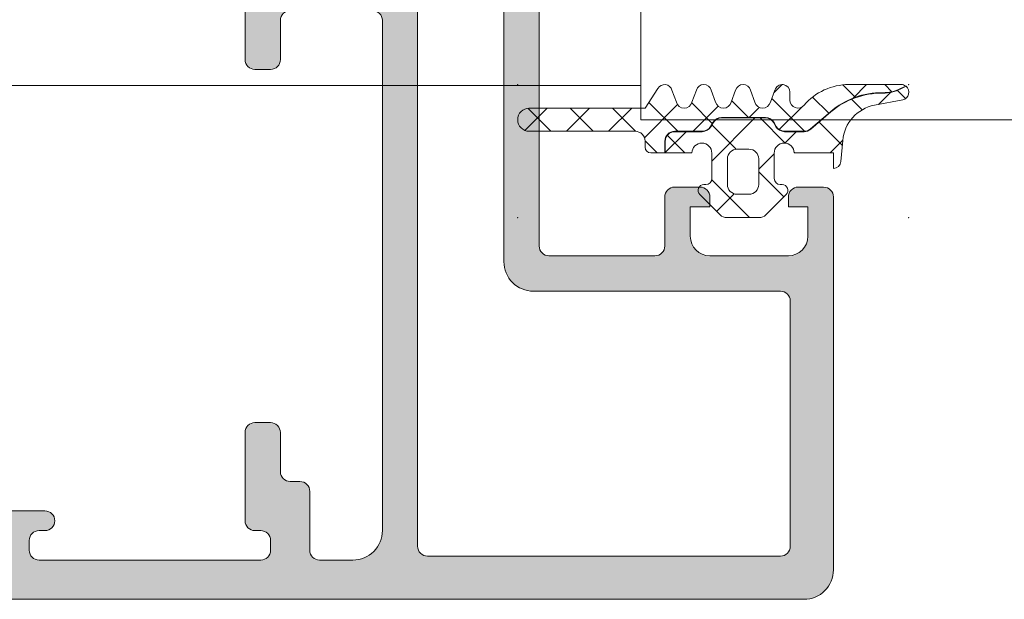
# Model space of a CAD drawing. Header units: millimetres. Extents: x 144573 to 336993, y 74252 to 247042.
# Tile 673 of 1056: x 218498 to 218548, y 198198 to 198228. Entities that reach past the tile are written whole.
import ezdxf

# ---------------------------------------------------------------- set-up
doc = ezdxf.new("R2010")
doc.units = ezdxf.units.MM
doc.layers.add('FASÁDA DETAILNÍ', color=255, linetype='Continuous', lineweight=0)
doc.layers.add('NOVA', color=255, linetype='Continuous', lineweight=0)

# ---------------------------------------------------------------- blocks, each defined once
blk = doc.blocks.new('A$C69D17D4D')
at = {"layer": 'FASÁDA DETAILNÍ'}
h = blk.add_hatch(color=256, dxfattribs=at)
edge = h.paths.add_edge_path(flags=16)
edge.add_ellipse((-4626.705421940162, 24829.51812637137), major_axis=(-0.4999740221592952, 0), ratio=1, start_angle=-0.002977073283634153, end_angle=90.00297707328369)
edge.add_line((-4626.705395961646, 24829.01815234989), (-4608.705395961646, 24829.01815234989))
edge.add_ellipse((-4608.70536998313, 24829.51812637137), major_axis=(-0.4999740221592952, 0), ratio=1, start_angle=89.99702292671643, end_angle=180.0029770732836)
edge.add_line((-4608.205395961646, 24829.51815234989), (-4608.205395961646, 24842.01815234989))
edge.add_ellipse((-4608.705417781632, 24842.0181305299), major_axis=(-0.5000218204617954, 0), ratio=1, start_angle=180.0025002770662, end_angle=269.9974997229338)
edge.add_line((-4608.705395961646, 24842.51815234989), (-4621.30844696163, 24842.51815234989))
edge.add_ellipse((-4621.308448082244, 24844.01815122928), major_axis=(-1.499998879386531, 0), ratio=1, start_angle=-4.2804329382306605e-05, end_angle=90.00004280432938, ccw=False)
edge.add_line((-4622.80844696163, 24844.01815234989), (-4622.80844696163, 24857.01814034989))
edge.add_ellipse((-4623.308446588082, 24857.01814072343), major_axis=(-0.4999996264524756, 0), ratio=1, start_angle=179.9999571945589, end_angle=270.0000428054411)
edge.add_line((-4623.30844696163, 24857.51814034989), (-4626.705395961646, 24857.51814034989))
edge.add_ellipse((-4626.705396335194, 24857.01814072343), major_axis=(-0.4999996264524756, 0), ratio=1, start_angle=-90.00004280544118, end_angle=4.280544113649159e-05)
edge.add_line((-4627.205395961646, 24857.01814034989), (-4627.205395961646, 24829.51815234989))
edge = h.paths.add_edge_path()
edge.add_line((-4656.005390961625, 24828.3181403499), (-4656.005390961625, 24831.3181403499))
edge.add_line((-4656.005390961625, 24831.3181403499), (-4654.005390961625, 24831.3181403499))
edge.add_arc((-4654.00536498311, 24830.81816632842), 0.4999740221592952, -0.002977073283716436, 90.00297707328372, ccw=False)
edge.add_line((-4653.505390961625, 24830.8181403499), (-4653.505390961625, 24830.3181403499))
edge.add_line((-4653.505390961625, 24830.3181403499), (-4654.505390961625, 24830.3181403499))
edge.add_line((-4654.505390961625, 24830.3181403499), (-4654.505390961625, 24829.3181403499))
edge.add_arc((-4653.505326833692, 24829.31820447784), 1.000064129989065, 180.0036740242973, 269.9963259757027)
edge.add_line((-4653.505390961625, 24828.3181403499), (-4649.505390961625, 24828.3181403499))
edge.add_arc((-4649.505420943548, 24829.31817033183), 1.00002998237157, 270.0017177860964, 359.9982822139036)
edge.add_line((-4648.505390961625, 24829.3181403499), (-4648.505390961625, 24830.3181403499))
edge.add_line((-4648.505390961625, 24830.3181403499), (-4649.505390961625, 24830.3181403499))
edge.add_line((-4649.505390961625, 24830.3181403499), (-4649.505390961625, 24830.8181403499))
edge.add_arc((-4649.005385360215, 24830.81813474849), 0.5000056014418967, 90.00064186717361, 179.9993581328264, ccw=False)
edge.add_line((-4649.005390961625, 24831.3181403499), (-4646.205387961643, 24831.3181403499))
edge.add_arc((-4646.205387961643, 24830.8181403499), 0.5, -90, 90, ccw=False)
edge.add_line((-4646.205387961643, 24830.3181403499), (-4646.505390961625, 24830.3181403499))
edge.add_arc((-4646.505380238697, 24829.81812962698), 0.5000107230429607, 90.00122873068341, 179.9987712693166)
edge.add_line((-4647.005390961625, 24829.8181403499), (-4647.005390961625, 24829.3181403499))
edge.add_arc((-4646.505323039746, 24829.31820827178), 0.5000679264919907, 180.0077822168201, 269.9922177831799)
edge.add_line((-4646.505390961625, 24828.8181403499), (-4635.205395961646, 24828.8181403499))
edge.add_arc((-4635.205417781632, 24829.31816216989), 0.5000218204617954, 270.0025002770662, 359.9974997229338)
edge.add_line((-4634.705395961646, 24829.3181403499), (-4634.705395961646, 24829.8181403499))
edge.add_arc((-4635.205333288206, 24829.81820302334), 0.4999373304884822, 359.9928172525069, 450.0071827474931)
edge.add_line((-4635.205395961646, 24830.3181403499), (-4635.505398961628, 24830.3181403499))
edge.add_arc((-4635.505336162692, 24830.81820314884), 0.5000628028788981, 180.0071953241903, 269.9928046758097, ccw=False)
edge.add_line((-4636.005398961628, 24830.8181403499), (-4636.005398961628, 24835.3181403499))
edge.add_arc((-4635.505393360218, 24835.31813474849), 0.5000056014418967, 90.00064186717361, 179.9993581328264, ccw=False)
edge.add_line((-4635.505398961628, 24835.8181403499), (-4634.705395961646, 24835.8181403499))
edge.add_arc((-4634.70536998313, 24835.31816632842), 0.4999740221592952, -0.002977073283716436, 90.00297707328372, ccw=False)
edge.add_line((-4634.205395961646, 24835.3181403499), (-4634.205395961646, 24833.3181403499))
edge.add_arc((-4633.705328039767, 24833.31820827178), 0.5000679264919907, 180.0077822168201, 269.9922177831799)
edge.add_line((-4633.705395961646, 24832.8181403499), (-4633.205395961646, 24832.8181403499))
edge.add_arc((-4633.205333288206, 24832.31820302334), 0.4999373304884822, -0.007182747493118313, 90.00718274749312, ccw=False)
edge.add_line((-4632.705395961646, 24832.3181403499), (-4632.705395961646, 24829.3181403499))
edge.add_arc((-4632.205340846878, 24829.31819546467), 0.5000551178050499, 180.0063149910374, 269.9936850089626)
edge.add_line((-4632.205395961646, 24828.8181403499), (-4630.505398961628, 24828.8181403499))
edge.add_arc((-4630.505367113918, 24830.31810850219), 1.499968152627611, 269.9987834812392, 360.0012165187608)
edge.add_line((-4629.005398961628, 24830.3181403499), (-4629.005398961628, 24856.3181403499))
edge.add_arc((-4629.505378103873, 24856.31816120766), 0.4999791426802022, 359.9976097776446, 450.0023902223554)
edge.add_line((-4629.505398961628, 24856.8181403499), (-4633.705395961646, 24856.8181403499))
edge.add_arc((-4633.705390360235, 24856.31813474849), 0.5000056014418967, 90.0006418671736, 179.9993581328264)
edge.add_line((-4634.205395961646, 24856.3181403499), (-4634.205395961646, 24854.3181403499))
edge.add_arc((-4634.705417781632, 24854.31816216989), 0.5000218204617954, 270.00250027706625, 359.99749972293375, ccw=False)
edge.add_line((-4634.705395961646, 24853.8181403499), (-4635.505398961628, 24853.8181403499))
edge.add_arc((-4635.505346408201, 24854.31819290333), 0.5000525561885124, 180.0060215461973, 269.9939784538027, ccw=False)
edge.add_line((-4636.005398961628, 24854.3181403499), (-4636.005398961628, 24859.31814134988))
edge.add_line((-4636.005398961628, 24859.31814134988), (-4635.788077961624, 24860.07603034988))
edge.add_arc((-4636.076456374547, 24860.15872166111), 0.2999999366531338, 343.9999757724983, 412.0951853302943)
edge.add_arc((-4635.707845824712, 24860.63214150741), 0.3000001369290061, 180.0000300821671, 232.09528192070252, ccw=False)
edge.add_line((-4636.007845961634, 24860.6321413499), (-4636.007843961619, 24862.69628834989))
edge.add_arc((-4635.607844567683, 24862.69628880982), 0.3999993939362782, 68.02623046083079, 180.000065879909, ccw=False)
edge.add_line((-4635.458171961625, 24863.0672303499), (-4633.434942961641, 24862.2508693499))
edge.add_arc((-4633.509779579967, 24862.06539908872), 0.199999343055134, -24.14109237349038, 68.02609214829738, ccw=False)
edge.add_line((-4633.327271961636, 24861.98360234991), (-4634.395591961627, 24859.5999173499))
edge.add_arc((-4634.213083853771, 24859.51812064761), 0.1999997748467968, 155.8589745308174, 270.819900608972)
edge.add_line((-4634.210221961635, 24859.31814134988), (-4622.906141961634, 24859.3181403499))
edge.add_arc((-4622.897710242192, 24859.50955484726), 0.1916001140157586, 267.4777781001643, 361.0444500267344)
edge.add_line((-4622.706141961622, 24859.5130473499), (-4622.706141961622, 24859.93363134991))
edge.add_line((-4622.706141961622, 24859.93363134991), (-4624.137876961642, 24862.39924334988))
edge.add_arc((-4623.878539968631, 24862.55005504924), 0.2999997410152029, 105.9999717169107, 210.179196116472, ccw=False)
edge.add_line((-4623.961230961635, 24862.83843334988), (-4622.469069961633, 24863.26630434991))
edge.add_line((-4622.469069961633, 24863.26630434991), (-4621.605794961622, 24863.76471634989))
edge.add_arc((-4621.405795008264, 24863.41830610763), 0.4000000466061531, 3.470122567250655e-05, 119.99998843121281, ccw=False)
edge.add_line((-4621.005794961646, 24863.41830634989), (-4621.00614196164, 24859.31037534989))
edge.add_line((-4621.00614196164, 24859.31037534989), (-4621.008446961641, 24844.81831834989))
edge.add_arc((-4620.508447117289, 24844.81814022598), 0.4999998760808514, 179.9795884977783, 270.0000178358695)
edge.add_line((-4620.508446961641, 24844.3181403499), (-4615.105404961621, 24844.3181403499))
edge.add_arc((-4615.105404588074, 24844.81813997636), 0.4999996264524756, 269.9999571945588, 360.0000428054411)
edge.add_line((-4614.605404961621, 24844.8181403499), (-4614.605404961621, 24847.3181403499))
edge.add_arc((-4614.105405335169, 24847.31814072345), 0.4999996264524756, 89.99995719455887, 180.0000428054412, ccw=False)
edge.add_line((-4614.105404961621, 24847.8181403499), (-4612.805401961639, 24847.8181403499))
edge.add_arc((-4612.805381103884, 24847.31816120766), 0.4999791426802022, -0.002390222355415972, 90.00239022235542, ccw=False)
edge.add_line((-4612.305401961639, 24847.3181403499), (-4612.305401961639, 24846.8181403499))
edge.add_line((-4612.305401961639, 24846.8181403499), (-4613.305401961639, 24846.8181403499))
edge.add_line((-4613.305401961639, 24846.8181403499), (-4613.305401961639, 24845.3181403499))
edge.add_arc((-4612.305370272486, 24845.31817203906), 1.000031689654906, 180.0018155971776, 269.9981844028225)
edge.add_line((-4612.305401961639, 24844.3181403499), (-4608.305401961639, 24844.3181403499))
edge.add_arc((-4608.30547121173, 24845.31820959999), 1.000069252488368, 270.0039674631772, 359.9960325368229)
edge.add_line((-4607.305401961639, 24845.3181403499), (-4607.305401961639, 24846.8181403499))
edge.add_line((-4607.305401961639, 24846.8181403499), (-4608.305401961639, 24846.8181403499))
edge.add_line((-4608.305401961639, 24846.8181403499), (-4608.305401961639, 24847.3181403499))
edge.add_arc((-4607.805427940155, 24847.31816632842), 0.4999740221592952, 89.99702292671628, 180.0029770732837, ccw=False)
edge.add_line((-4607.805401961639, 24847.8181403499), (-4606.505398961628, 24847.8181403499))
edge.add_arc((-4606.505404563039, 24847.31813474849), 0.5000056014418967, 0.000641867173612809, 89.99935813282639, ccw=False)
edge.add_line((-4606.005398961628, 24847.3181403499), (-4606.005398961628, 24828.3181403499))
edge.add_arc((-4607.505369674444, 24828.31811106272), 1.49997071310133, -90.00111870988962, 0.001118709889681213, ccw=False)
edge.add_line((-4607.505398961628, 24826.8181403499), (-4654.505390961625, 24826.8181403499))
edge.add_arc((-4654.505330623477, 24828.31820068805), 1.50006033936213, 180.0023046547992, 269.99769534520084, ccw=False)
h = blk.add_hatch(dxfattribs=at)
h.set_pattern_fill('ANSI37', color=256, scale=0.48, angle=270, style=0)
h.set_pattern_definition([(315, (-4606.005371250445, 24849.06411202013), (1.077630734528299, 1.077630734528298), []), (44.99999999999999, (-4606.005371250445, 24849.06411202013), (-1.077630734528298, 1.077630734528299), [])])
edge = h.paths.add_edge_path()
edge.add_line((-4613.219557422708, 24852.14752880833), (-4612.992298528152, 24852.75458631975))
edge.add_arc((-4612.615462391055, 24852.65411111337), 0.3900009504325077, 374.92936879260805, 525.0706312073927, ccw=False)
edge.add_line((-4612.238626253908, 24852.75458631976), (-4612.011367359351, 24852.14752880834))
edge.add_arc((-4611.615462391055, 24852.25411227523), 0.4100009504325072, 195.0676336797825, 344.9323663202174)
edge.add_line((-4611.219557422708, 24852.14752880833), (-4610.992298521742, 24852.75458633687))
edge.add_arc((-4610.615462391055, 24852.65411261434), 0.390000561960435, 374.92915839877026, 525.0708416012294, ccw=False)
edge.add_line((-4610.23862626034, 24852.75458633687), (-4610.011367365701, 24852.14752882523))
edge.add_arc((-4609.615462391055, 24852.25411077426), 0.4100005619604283, 195.0674286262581, 344.9325752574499)
edge.add_line((-4609.219557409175, 24852.14752885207), (-4608.99230233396, 24852.75458635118))
edge.add_arc((-4608.615419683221, 24852.65409910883), 0.3900489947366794, 360.00000000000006, 525.0706831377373, ccw=False)
edge.add_line((-4608.22537068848, 24852.65409910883), (-4608.22537068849, 24852.25411001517))
edge.add_arc((-4607.815370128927, 24852.25411001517), 0.4100005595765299, 180.0000000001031, 319.6800643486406)
edge.add_arc((-4605.223083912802, 24850.05414015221), 2.989972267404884, 449.9986695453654, 499.68006215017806, ccw=False)
edge.add_line((-4605.223014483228, 24853.04411241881), (-4602.551222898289, 24853.04411202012))
edge.add_arc((-4602.550665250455, 24852.65411202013), 0.3900003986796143, 414.3594300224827, 450.0819252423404, ccw=False)
edge.add_line((-4602.323412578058, 24852.97106080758), (-4602.581703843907, 24852.84140908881))
edge.add_arc((-4603.47444560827, 24854.61992311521), 1.990000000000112, 269.38113086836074, 296.65479126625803, ccw=False)
edge.add_arc((-4603.539292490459, 24848.616540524), 4.013732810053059, 449.381130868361, 490.6411808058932)
edge.add_line((-4606.153516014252, 24851.66217452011), (-4607.17974735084, 24850.78130764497))
edge.add_arc((-4607.496245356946, 24851.15003552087), 0.4859333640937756, 270.00000000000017, 310.6411808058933, ccw=False)
edge.add_line((-4607.496245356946, 24850.66410215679), (-4608.493842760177, 24850.66410215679))
edge.add_arc((-4608.493842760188, 24851.15410215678), 0.4900000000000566, 209.9999999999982, 269.9999999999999, ccw=False)
edge.add_line((-4608.91819520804, 24850.90910215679), (-4609.033665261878, 24851.10910215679))
edge.add_arc((-4609.475338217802, 24850.85410215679), 0.5099999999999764, 389.9999999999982, 450.0000000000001)
edge.add_line((-4609.475338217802, 24851.36410215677), (-4611.712348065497, 24851.36410215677))
edge.add_arc((-4611.712348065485, 24850.85410215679), 0.5100000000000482, 450.0000000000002, 509.999999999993)
edge.add_line((-4612.154021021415, 24851.1091021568), (-4612.269491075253, 24850.9091021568))
edge.add_arc((-4612.693843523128, 24851.15410215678), 0.4899999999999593, 270.0000000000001, 329.99999999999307, ccw=False)
edge.add_line((-4612.693843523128, 24850.66410215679), (-4614.093841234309, 24850.66410215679))
edge.add_arc((-4614.093841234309, 24850.15410215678), 0.509999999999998, 450, 540.0000000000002)
edge.add_line((-4614.60384123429, 24850.15410215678), (-4614.60384123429, 24849.56410187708))
edge.add_line((-4614.60384123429, 24849.56410187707), (-4615.315462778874, 24849.56410282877))
edge.add_arc((-4615.315462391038, 24849.85410282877), 0.2900000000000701, 179.9999999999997, 269.9999233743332, ccw=False)
edge.add_line((-4615.605462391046, 24849.85410282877), (-4615.605462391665, 24850.15408795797))
edge.add_arc((-4616.115284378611, 24850.15426950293), 0.5098220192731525, 359.9795972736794, 450.024286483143)
edge.add_line((-4616.115500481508, 24850.66409147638), (-4621.515463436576, 24850.66412199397))
edge.add_arc((-4621.515460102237, 24851.2541204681), 0.5899984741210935, 89.99999999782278, 269.9996761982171, ccw=False)
edge.add_line((-4621.515460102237, 24851.84411894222), (-4615.610051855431, 24851.84411894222))
edge.add_line((-4615.610051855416, 24851.84411894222), (-4614.953348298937, 24852.84887327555))
edge.add_arc((-4614.615460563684, 24852.65411264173), 0.3899997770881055, 374.9297590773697, 510.0405788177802, ccw=False)
edge.add_line((-4614.238626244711, 24852.75459011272), (-4614.011367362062, 24852.14752881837))
edge.add_arc((-4613.615462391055, 24852.25411227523), 0.4100009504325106, 195.0676322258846, 344.9323663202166)
h = blk.add_hatch(dxfattribs=at)
h.set_pattern_fill('ANSI37', color=256, scale=0.625, angle=270, style=0)
h.set_pattern_definition([(315, (-4606.005371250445, 24849.06411202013), (1.403165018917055, 1.403165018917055), []), (44.99999999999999, (-4606.005371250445, 24849.06411202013), (-1.403165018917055, 1.403165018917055), [])])
edge = h.paths.add_edge_path()
edge.add_arc((-4612.615322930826, 24847.6541189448), 0.2900050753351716, 90.00051071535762, 225.0024366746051, ccw=False)
edge.add_line((-4612.615325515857, 24847.94412402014), (-4612.515331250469, 24847.94412402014))
edge.add_arc((-4612.51533125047, 24848.25412402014), 0.3099999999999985, 269.9999999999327, 360.0000000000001)
edge.add_line((-4612.205331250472, 24848.25412402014), (-4612.205331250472, 24849.55410002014))
edge.add_arc((-4612.715331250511, 24849.55410002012), 0.5100000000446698, 359.9999999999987, 538.8764798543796)
edge.add_line((-4613.225233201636, 24849.56410003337), (-4614.583841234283, 24849.56410185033))
edge.add_line((-4614.5838412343, 24849.56410185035), (-4614.5838412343, 24850.1541021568))
edge.add_arc((-4614.093841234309, 24850.15410215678), 0.4900000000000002, 450, 539.9999999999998, ccw=False)
edge.add_line((-4614.093841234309, 24850.64410215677), (-4612.693843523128, 24850.64410215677))
edge.add_arc((-4612.693843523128, 24851.15410215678), 0.5099999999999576, 269.9999999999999, 329.9999999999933)
edge.add_line((-4612.252170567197, 24850.89910215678), (-4612.136700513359, 24851.09910215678))
edge.add_arc((-4611.712348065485, 24850.85410215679), 0.4900000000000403, 449.9999999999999, 509.9999999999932, ccw=False)
edge.add_line((-4611.712348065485, 24851.34410215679), (-4609.47533821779, 24851.34410215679))
edge.add_arc((-4609.475338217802, 24850.85410215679), 0.4899999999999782, 389.9999999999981, 449.9999999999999, ccw=False)
edge.add_line((-4609.050985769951, 24851.09910215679), (-4608.935515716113, 24850.89910215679))
edge.add_arc((-4608.493842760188, 24851.15410215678), 0.5100000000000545, 209.9999999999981, 270.0000000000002)
edge.add_line((-4608.493842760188, 24850.64410215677), (-4607.496245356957, 24850.64410215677))
edge.add_arc((-4607.496245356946, 24851.15003552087), 0.5059333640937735, 270.0000000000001, 310.6411808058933)
edge.add_line((-4607.166720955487, 24850.76613157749), (-4606.140489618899, 24851.64699845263))
edge.add_arc((-4603.539292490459, 24848.616540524), 3.993732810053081, 449.381130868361, 490.6411808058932, ccw=False)
edge.add_arc((-4603.47444560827, 24854.61992311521), 2.010000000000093, 269.3811308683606, 296.6547912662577)
edge.add_line((-4602.572731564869, 24852.82353457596), (-4602.30569568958, 24852.9575757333))
edge.add_arc((-4602.550665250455, 24852.65411202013), 0.3900003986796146, 281.0105624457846, 411.08797067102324, ccw=False)
edge.add_line((-4602.476179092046, 24852.27129075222), (-4603.914269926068, 24851.9916891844))
edge.add_arc((-4603.530657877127, 24850.01863525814), 2.010000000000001, 461.0024964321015, 535.0047506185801)
edge.add_line((-4605.533023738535, 24850.19365227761), (-4605.626805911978, 24849.12069249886))
edge.add_arc((-4606.015373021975, 24849.15411379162), 0.3900017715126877, 271.4698736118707, 355.0839953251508, ccw=False)
edge.add_line((-4606.005368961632, 24848.7642403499), (-4606.005368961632, 24849.56411131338))
edge.add_line((-4606.005368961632, 24849.56411131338), (-4608.005448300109, 24849.56410007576))
edge.add_arc((-4608.515350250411, 24849.55410002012), 0.5100000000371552, 361.1235249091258, 540)
edge.add_line((-4609.025350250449, 24849.55410002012), (-4609.025350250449, 24848.25412402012))
edge.add_arc((-4608.715350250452, 24848.25412402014), 0.3100000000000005, 180, 270.0000000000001)
edge.add_line((-4608.715350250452, 24847.94412402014), (-4608.615325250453, 24847.94412402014))
edge.add_arc((-4608.615353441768, 24847.65410864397), 0.2900153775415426, 315.0033144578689, 449.9944304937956, ccw=False)
edge.add_line((-4608.410269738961, 24847.44904866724), (-4609.450834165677, 24846.40775164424))
edge.add_arc((-4609.797438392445, 24846.75411202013), 0.4900000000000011, 270.0000000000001, 315.0201621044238, ccw=False)
edge.add_line((-4609.797438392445, 24846.26411202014), (-4611.433486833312, 24846.26411202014))
edge.add_arc((-4611.433486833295, 24846.75411202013), 0.4899999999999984, 224.9723007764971, 269.9999999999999, ccw=False)
edge.add_line((-4611.780136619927, 24846.40779724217), (-4612.820378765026, 24847.44904566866))
edge = h.paths.add_edge_path()
edge.add_arc((-4610.915354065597, 24849.25413383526), 0.4999901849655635, 450.0000000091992, 540)
edge.add_line((-4611.415344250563, 24849.25413383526), (-4611.415344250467, 24847.95412402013))
edge.add_arc((-4610.91536288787, 24847.95410538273), 0.4999813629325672, 539.9978642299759, 630.0021357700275)
edge.add_line((-4610.915344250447, 24847.45412402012), (-4610.315337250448, 24847.45412402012))
edge.add_arc((-4610.315318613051, 24847.95410538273), 0.4999813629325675, 269.9978642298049, 360.002135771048)
edge.add_line((-4609.815337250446, 24847.95412402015), (-4609.815337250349, 24849.25413383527))
edge.add_arc((-4610.315327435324, 24849.25413383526), 0.4999901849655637, 360, 450)
edge.add_line((-4610.315327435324, 24849.75412402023), (-4610.915354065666, 24849.75412402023))
blk.add_line((-4615.830871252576, 24853.00002420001), (-5088.499921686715, 24853.00002420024), dxfattribs=at)
blk.add_lwpolyline([(-4534.859992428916, 24895.25402419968), (-4147.169215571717, 24895.25402419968), (-4147.169215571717, 24851.25402419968), (-4534.859992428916, 24851.25402419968), (-4615.830871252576, 24851.25402419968), (-4615.830871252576, 24895.25402419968)], close=True, dxfattribs=at)
for points in [[(-4649.005390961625, 24831.3181403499), (-4646.205387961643, 24831.3181403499), (-4646.205387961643, 24831.3181403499, -1), (-4646.205387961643, 24830.3181403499), (-4646.505390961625, 24830.3181403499), (-4646.505390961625, 24830.3181403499, 0.414201), (-4647.005390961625, 24829.8181403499), (-4647.005390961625, 24829.3181403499), (-4647.005390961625, 24829.3181403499, 0.414134), (-4646.505390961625, 24828.8181403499), (-4635.205395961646, 24828.8181403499), (-4635.205395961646, 24828.8181403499, 0.414188), (-4634.705395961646, 24829.3181403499), (-4634.705395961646, 24829.8181403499), (-4634.705395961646, 24829.8181403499, 0.414287), (-4635.205395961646, 24830.3181403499), (-4635.505398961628, 24830.3181403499), (-4635.505398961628, 24830.3181403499, -0.41414), (-4636.005398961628, 24830.8181403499), (-4636.005398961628, 24835.3181403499), (-4636.005398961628, 24835.3181403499, -0.414207), (-4635.505398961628, 24835.8181403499), (-4634.705395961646, 24835.8181403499), (-4634.705395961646, 24835.8181403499, -0.414244), (-4634.205395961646, 24835.3181403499), (-4634.205395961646, 24833.3181403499), (-4634.205395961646, 24833.3181403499, 0.414134), (-4633.705395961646, 24832.8181403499), (-4633.205395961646, 24832.8181403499), (-4633.205395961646, 24832.8181403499, -0.414287), (-4632.705395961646, 24832.3181403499), (-4632.705395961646, 24829.3181403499), (-4632.705395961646, 24829.3181403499, 0.414149), (-4632.205395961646, 24828.8181403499), (-4630.505398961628, 24828.8181403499), (-4630.505398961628, 24828.8181403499, 0.414226), (-4629.005398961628, 24830.3181403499), (-4629.005398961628, 24856.3181403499), (-4629.005398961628, 24856.3181403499, 0.414238), (-4629.505398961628, 24856.8181403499)], [(-4633.705395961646, 24856.8181403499, 0.414207), (-4634.205395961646, 24856.3181403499), (-4634.205395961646, 24854.3181403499), (-4634.205395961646, 24854.3181403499, -0.414188), (-4634.705395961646, 24853.8181403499), (-4635.505398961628, 24853.8181403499), (-4635.505398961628, 24853.8181403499, -0.414152), (-4636.005398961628, 24854.3181403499), (-4636.005398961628, 24859.31814134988)], [(-4621.00614196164, 24859.31037534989), (-4621.008446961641, 24844.81831834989), (-4621.008446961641, 24844.81831834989, 0.414318), (-4620.508446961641, 24844.3181403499), (-4615.105404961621, 24844.3181403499), (-4615.105404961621, 24844.3181403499, 0.414214), (-4614.605404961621, 24844.8181403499), (-4614.605404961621, 24847.3181403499), (-4614.605404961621, 24847.3181403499, -0.414214), (-4614.105404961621, 24847.8181403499), (-4612.805401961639, 24847.8181403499), (-4612.805401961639, 24847.8181403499, -0.414238), (-4612.305401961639, 24847.3181403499), (-4612.305401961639, 24846.8181403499), (-4613.305401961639, 24846.8181403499), (-4613.305401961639, 24845.3181403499), (-4613.305401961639, 24845.3181403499, 0.414195), (-4612.305401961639, 24844.3181403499), (-4608.305401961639, 24844.3181403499), (-4608.305401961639, 24844.3181403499, 0.414173), (-4607.305401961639, 24845.3181403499), (-4607.305401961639, 24846.8181403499), (-4608.305401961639, 24846.8181403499), (-4608.305401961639, 24847.3181403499), (-4608.305401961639, 24847.3181403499, -0.414244), (-4607.805401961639, 24847.8181403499), (-4606.505398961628, 24847.8181403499), (-4606.505398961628, 24847.8181403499, -0.414207), (-4606.005398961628, 24847.3181403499), (-4606.005398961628, 24828.3181403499), (-4606.005398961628, 24828.3181403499, -0.414225), (-4607.505398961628, 24826.8181403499), (-4654.505390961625, 24826.8181403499)]]:
    blk.add_lwpolyline(points, format="xyb", dxfattribs=at)
at = {"layer": 'FASÁDA DETAILNÍ', "extrusion": (0, 0, -1)}
blk.add_lwpolyline([(4627.205395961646, 24829.51815234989, -0.414244), (4626.705395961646, 24829.01815234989), (4608.705395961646, 24829.01815234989), (4608.705395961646, 24829.01815234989, -0.414244), (4608.205395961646, 24829.51815234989), (4608.205395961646, 24842.01815234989), (4608.205395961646, 24842.01815234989, -0.414188), (4608.705395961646, 24842.51815234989), (4621.30844696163, 24842.51815234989), (4621.30844696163, 24842.51815234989, 0.414214), (4622.80844696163, 24844.01815234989), (4622.80844696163, 24857.01814034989), (4622.80844696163, 24857.01814034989, -0.414214), (4623.30844696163, 24857.51814034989), (4626.705395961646, 24857.51814034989), (4626.705395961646, 24857.51814034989, -0.414214), (4627.205395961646, 24857.01814034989), (4627.205395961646, 24829.51815234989)], format="xyb", close=True, dxfattribs=at)
at = {"layer": 'FASÁDA DETAILNÍ', "color": 7}
for points in [[(-4613.219557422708, 24852.14752880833), (-4612.992298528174, 24852.75458631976, -0.7683067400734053), (-4612.238626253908, 24852.75458631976), (-4612.011367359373, 24852.14752880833, 0.7663896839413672), (-4611.219557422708, 24852.14752880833), (-4610.992298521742, 24852.75458633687, -0.7683096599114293), (-4610.23862626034, 24852.75458633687), (-4610.011367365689, 24852.14752882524, 0.766392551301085), (-4609.219557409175, 24852.14752885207), (-4608.992302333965, 24852.75458635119, -0.8775222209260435), (-4608.22537068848, 24852.65409910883), (-4608.225370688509, 24852.25411001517, 0.6981291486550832), (-4607.502767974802, 24851.98881705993, -0.2202365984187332), (-4605.223014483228, 24853.04411241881), (-4602.55122289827, 24853.04411202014, -0.1571434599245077), (-4602.323412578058, 24852.97106080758), (-4602.581703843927, 24852.84140908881, -0.1195687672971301), (-4603.495939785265, 24852.63003919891, 0.1820014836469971), (-4606.153516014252, 24851.66217452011), (-4607.179747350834, 24850.78130764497, -0.1792130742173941), (-4607.496245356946, 24850.66410215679), (-4608.493842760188, 24850.66410215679, -0.2679491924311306), (-4608.91819520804, 24850.90910215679), (-4609.033665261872, 24851.1091021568, 0.2679491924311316), (-4609.475338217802, 24851.36410215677), (-4611.712348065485, 24851.36410215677, 0.2679491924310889), (-4612.154021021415, 24851.1091021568), (-4612.269491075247, 24850.90910215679, -0.2679491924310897), (-4612.693843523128, 24850.66410215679), (-4614.093841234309, 24850.66410215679, 0.4142135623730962), (-4614.60384123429, 24850.15410215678), (-4614.60384123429, 24849.56410187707), (-4615.315462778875, 24849.56410282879, -0.4142131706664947), (-4615.605462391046, 24849.85410282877), (-4615.605462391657, 24850.15408795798, 0.414442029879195), (-4616.115500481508, 24850.66409147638), (-4621.515463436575, 24850.66412199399, -0.999997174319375), (-4621.515460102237, 24851.84411894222), (-4615.610051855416, 24851.84411894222), (-4614.953348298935, 24852.84887327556, -0.6688782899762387), (-4614.238626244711, 24852.75459011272), (-4614.01136736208, 24852.14752881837, 0.7663896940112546), (-4613.219557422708, 24852.14752880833)], [(-4612.820378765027, 24847.44904566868, -0.6681907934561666), (-4612.615325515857, 24847.94412402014), (-4612.51533125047, 24847.94412402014, 0.41421356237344), (-4612.205331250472, 24848.25412402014), (-4612.205331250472, 24849.55410002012, 0.9902431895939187), (-4613.225233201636, 24849.56410003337), (-4614.5838412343, 24849.56410185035), (-4614.5838412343, 24850.15410215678, -0.4142135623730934), (-4614.093841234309, 24850.64410215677), (-4612.693843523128, 24850.64410215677, 0.267949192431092), (-4612.252170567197, 24850.89910215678), (-4612.136700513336, 24851.09910215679, -0.2679491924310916), (-4611.712348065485, 24851.34410215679), (-4609.475338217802, 24851.34410215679, -0.267949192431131), (-4609.050985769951, 24851.09910215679), (-4608.935515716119, 24850.89910215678, 0.2679491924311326), (-4608.493842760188, 24850.64410215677), (-4607.496245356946, 24850.64410215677, 0.1792130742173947), (-4607.166720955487, 24850.76613157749), (-4606.140489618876, 24851.64699845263, -0.1820014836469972), (-4603.496155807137, 24852.61004036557, 0.1195687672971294), (-4602.572731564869, 24852.82353457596), (-4602.305695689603, 24852.95757573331, -0.6375452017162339), (-4602.476179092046, 24852.27129075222), (-4603.914269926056, 24851.99168918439, 0.3346062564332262), (-4605.533023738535, 24850.19365227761), (-4605.626805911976, 24849.12069249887, -0.381933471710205), (-4606.005368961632, 24848.7642403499), (-4606.005368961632, 24849.56411131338), (-4608.00544830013, 24849.56410007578, 0.9902431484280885), (-4609.025350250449, 24849.55410002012), (-4609.025350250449, 24848.25412402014, 0.414213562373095), (-4608.715350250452, 24847.94412402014), (-4608.615325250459, 24847.94412402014, -0.6681225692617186), (-4608.410269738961, 24847.44904866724), (-4609.450834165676, 24846.40775164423, -0.1990038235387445), (-4609.797438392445, 24846.26411202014), (-4611.433486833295, 24846.26411202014, -0.199038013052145), (-4611.780136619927, 24846.40779724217), (-4612.820378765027, 24847.44904566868)], [(-4610.915354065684, 24849.75412402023, 0.4142135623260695), (-4611.415344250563, 24849.25413383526), (-4611.415344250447, 24847.95412402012, 0.4142353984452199), (-4610.915344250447, 24847.45412402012), (-4610.315337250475, 24847.45412402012, 0.4142353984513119), (-4609.815337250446, 24847.95412402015), (-4609.815337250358, 24849.25413383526, 0.4142135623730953), (-4610.315327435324, 24849.75412402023), (-4610.915354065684, 24849.75412402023)]]:
    blk.add_lwpolyline(points, format="xyb", close=True, dxfattribs=at)
at = {"layer": 'FASÁDA DETAILNÍ'}
for p in [(-4622.105371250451, 24853.04411202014), (-4602.175371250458, 24853.04411202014), (-4622.105371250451, 24846.26411202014), (-4602.175371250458, 24846.26411202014)]:
    blk.add_point(p, dxfattribs=at)

msp = doc.modelspace()

# ---------------------------------------------------------------- block references
at = {"layer": 'NOVA', "ltscale": 300}
msp.add_blockref('A$C69D17D4D', (223144.9987451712, 173371.2585875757), dxfattribs=at)

doc.saveas('drawing.dxf')
